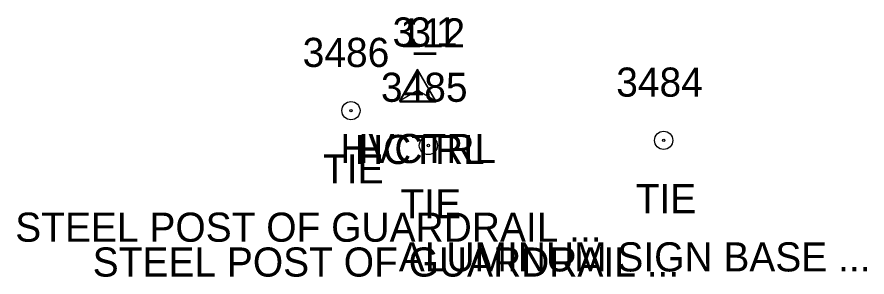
# Model space of a CAD drawing. Extents: x 1634209 to 1639641, y 608564 to 612258.
# Drawn here: x 1638333.4 to 1638391.7, y 610001.4 to 610019.2 of the extents above; entities that cross this region are included whole.
import ezdxf

# ---------------------------------------------------------------- set-up
doc = ezdxf.new("R2010")
doc.units = 0
for name, color, linetype in [('C_A', 7, 'Continuous'), ('C_C', 7, 'Continuous'), ('C_I', 7, 'Continuous'), ('CBP', 7, 'Continuous'), ('CPH', 7, 'Continuous'), ('CPSM', 7, 'Continuous')]:
    doc.layers.add(name, color=color, linetype=linetype)

msp = doc.modelspace()

# ---------------------------------------------------------------- linework, layer by layer
at = {"layer": 'CBP'}
for centre, radius in [((1638356.303, 610012.802), 0.625), ((1638356.303, 610012.802), 0.0833), ((1638361.622, 610010.409), 0.625), ((1638377.78, 610010.762), 0.625), ((1638361.622, 610010.409), 0.0833), ((1638377.78, 610010.762), 0.0833)]:
    msp.add_circle(centre, radius, dxfattribs=at)
at = {"layer": 'CPH'}
for p, q in [((1638359.658, 610013.417), (1638360.908, 610015.582)), ((1638362.158, 610013.417), (1638360.908, 610015.582)), ((1638360.908, 610014.139), (1638360.908, 610014.139)), ((1638359.658, 610013.417), (1638362.158, 610013.417))]:
    msp.add_line(p, q, dxfattribs=at)
msp.add_circle((1638360.908, 610014.139), 0.0833, dxfattribs=at)
at = {"layer": 'CPSM'}
for p, q in [((1638359.63, 610013.482), (1638360.88, 610015.647)), ((1638359.631, 610013.482), (1638360.881, 610015.647)), ((1638362.13, 610013.482), (1638360.88, 610015.647)), ((1638360.88, 610014.203), (1638360.88, 610015.647)), ((1638362.131, 610013.482), (1638360.881, 610015.647)), ((1638360.881, 610014.203), (1638360.881, 610015.647)), ((1638359.63, 610013.482), (1638360.88, 610014.203)), ((1638359.631, 610013.482), (1638360.881, 610014.203)), ((1638360.88, 610014.203), (1638360.88, 610014.203)), ((1638360.88, 610014.203), (1638362.13, 610013.482)), ((1638360.881, 610014.203), (1638360.881, 610014.203)), ((1638360.881, 610014.203), (1638362.131, 610013.482)), ((1638359.63, 610013.482), (1638362.13, 610013.482)), ((1638359.631, 610013.482), (1638362.131, 610013.482))]:
    msp.add_line(p, q, dxfattribs=at)

# ---------------------------------------------------------------- texts
at = {"layer": 'C_A'}
for s, p in [('HVCTRL', (1638355.573, 610009.203)), ('HVCTRL', (1638355.574, 610009.203)), ('HCTRL', (1638356.578, 610009.139)), ('TIE', (1638354.382, 610007.802)), ('TIE', (1638375.858, 610005.762)), ('TIE', (1638359.701, 610005.409))]:
    msp.add_text(s, height=2, dxfattribs=at).set_placement(p)
at = {"layer": 'C_C'}
for s, p in [('STEEL POST OF GUARDRAIL ...', (1638333.248, 610003.802)), ('STEEL POST OF GUARDRAIL ...', (1638338.567, 610001.409)), ('ALUMINUM SIGN BASE ...', (1638359.591, 610001.762))]:
    msp.add_text(s, height=2, dxfattribs=at).set_placement(p)
at = {"layer": 'C_I'}
for s, p in [('3_1', (1638359.163, 610017.203)), ('112', (1638359.68, 610017.139)), ('3', (1638360.314, 610017.203)), ('3486', (1638352.988, 610015.802)), ('3484', (1638374.52, 610013.762)), ('3485', (1638358.362, 610013.409))]:
    msp.add_text(s, height=2, dxfattribs=at).set_placement(p)

doc.saveas('drawing.dxf')
